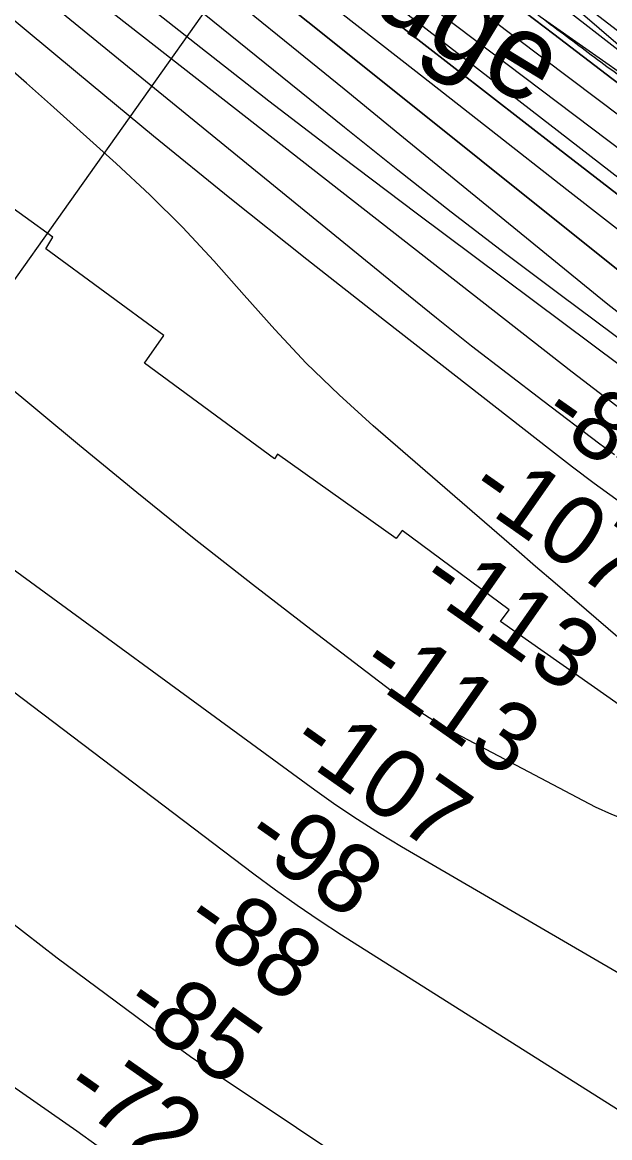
# Model space of a CAD drawing. Extents: x 3734862 to 3772949, y 391520 to 417239.
# Drawn here: x 3761635 to 3762204, y 399243 to 400322 of the extents above; entities that cross this region are included whole.
import ezdxf

# ---------------------------------------------------------------- set-up
doc = ezdxf.new("R2010")
doc.units = 0
for name, color, linetype in [('V-RIVR-EDGE', 7, 'Continuous'), ('V-RIVR-IDEN', 7, 'Continuous'), ('V-RIVR-RANG', 7, 'Continuous'), ('V-RRAP-FSHR', 7, 'Continuous'), ('V-RRAP-RVMT', 7, 'Continuous'), ('V-SITE-VEGE', 7, 'Continuous'), ('V-TOPO-DPTH', 7, 'Continuous'), ('V-TOPO-MAJR', 7, 'Continuous'), ('V-TOPO-MINR', 7, 'Continuous'), ('V-TOPO-WATR', 7, 'Continuous')]:
    doc.layers.add(name, color=color, linetype=linetype)

msp = doc.modelspace()

# ---------------------------------------------------------------- linework, layer by layer
at = {"layer": 'V-RIVR-EDGE'}
msp.add_spline([(3755702.1, 404495.3), (3755757.2, 404470.8), (3755793.3, 404451.2), (3755852.5, 404424.4), (3755881.4, 404415.7), (3755906.2, 404404.4), (3755920.2, 404395.8), (3755948.7, 404379.4), (3755958.2, 404378.9), (3755969, 404378), (3755990.7, 404368.5), (3756022.8, 404350.3), (3756054.8, 404336.6), (3756079.7, 404323), (3756103.6, 404309.4), (3756144.2, 404288), (3756167.7, 404269), (3756188.9, 404253.6), (3756231.4, 404233.1), (3756271.6, 404217.2), (3756299.1, 404203.1), (3756403, 404163.5), (3756460.4, 404140.3), (3756508.7, 404114.9), (3756530.8, 404104), (3756588.2, 404078), (3756639.2, 404052.1), (3756694.3, 404019.5), (3756726.8, 403998.1), (3756735.8, 403989.1), (3756740.3, 403979.6), (3756740.3, 403973.2), (3756740.7, 403967.8), (3756747.5, 403960.5), (3756759.7, 403953.7), (3756786.3, 403941.5), (3756814.3, 403929.2), (3756864.5, 403904.6), (3756889.3, 403896), (3756899.7, 403897.3), (3756908.3, 403901.8), (3756919.2, 403901.3), (3756933.2, 403894.1), (3756945.8, 403892.7), (3756956.2, 403893.1), (3756962.1, 403897.2), (3756970.7, 403896.7), (3756978.4, 403894.4), (3756992.4, 403894.8), (3757002.8, 403897.5), (3757019.1, 403901.5), (3757027.7, 403901.5), (3757034, 403901.1), (3757036.3, 403896.5), (3757036.7, 403891.1), (3757038.5, 403883.4), (3757046.6, 403874.3), (3757060.6, 403866.2), (3757076.4, 403853.9), (3757104.4, 403831.2), (3757122.4, 403816.7), (3757145.5, 403804.5), (3757165.3, 403796.7), (3757181.6, 403787.2), (3757194.2, 403777.7), (3757213.6, 403765.4), (3757229.9, 403756.3), (3757251.6, 403745.9), (3757266.5, 403741.3), (3757283.2, 403734.5), (3757308.9, 403720.9), (3757360.4, 403694.1), (3757393.8, 403670.9), (3757430, 403657.3), (3757461.6, 403645.4), (3757505.4, 403628.1), (3757548.3, 403610.4), (3757591.7, 403587.2), (3757649.5, 403552.3), (3757711.8, 403512.8), (3757753.8, 403493.2), (3757766.9, 403487.8), (3757773.2, 403487.8), (3757785.9, 403494.1), (3757794.5, 403494), (3757803.5, 403489.5), (3757807.1, 403480.9), (3757810.6, 403456), (3757814.2, 403447.9), (3757826.4, 403437), (3757854.4, 403422.9), (3757930.3, 403373.9), (3757975.8, 403342.6), (3758005.2, 403323.5), (3758062.1, 403286.7), (3758092.3, 403263.6), (3758175.8, 403209.6), (3758234.5, 403169.2), (3758283.7, 403133.8), (3758328.8, 403103.4), (3758399.2, 403041.7), (3758421.8, 403023.1), (3758438.1, 403017.7), (3758463.8, 403017.6), (3758491.4, 403026.1), (3758504.5, 403022), (3758513.6, 403014.3), (3758514, 403006.2), (3758499.9, 402997.2), (3758498.1, 402989.9), (3758502.2, 402978.2), (3758510.7, 402969.6), (3758522, 402962.8), (3758545, 402948.7), (3758582.1, 402926.9), (3758650.2, 402878.8), (3758697.6, 402840.7), (3758721.5, 402820.3), (3758740.9, 402809.4), (3758782, 402784.9), (3758831.2, 402755.4), (3758902.1, 402711.8), (3758960.4, 402675.5), (3759018.6, 402634.6), (3759069.6, 402599.7), (3759134.6, 402553.4), (3759185.6, 402508.1), (3759223.5, 402478.1), (3759262.3, 402448.2), (3759321.4, 402402.4), (3759371.5, 402366.1), (3759431.5, 402323.4), (3759463.6, 402300.3), (3759488.9, 402281.7), (3759576.9, 402222.7), (3759627, 402186.8), (3759672.1, 402153.7), (3759778.2, 402087.4), (3759832.8, 402050.7), (3759873, 402019.4), (3759909.5, 401989.4), (3760050.8, 401883.7), (3760100, 401850.2), (3760145.6, 401819.3), (3760185.8, 401788), (3760211.9, 401766.7), (3760254.8, 401734.5), (3760285.5, 401709.1), (3760303.1, 401700.5), (3760325.3, 401691.4), (3760352.8, 401671.4), (3760391.1, 401641), (3760430.4, 401612), (3760461.6, 401590.2), (3760536.9, 401543), (3760583, 401510.8), (3760602.8, 401495.8), (3760629, 401477.2), (3760672.4, 401449.5), (3760711.2, 401426.8), (3760818.6, 401347.8), (3760872.3, 401310.6), (3760925.6, 401271.6), (3760948.6, 401251.7), (3761039.8, 401181.8), (3761107, 401135.5), (3761151.7, 401104.7), (3761172.9, 401093.3), (3761186, 401090.6), (3761199.2, 401092.8), (3761219.5, 401099.1), (3761228.1, 401099.5), (3761233.5, 401095.4), (3761236.7, 401087.7), (3761236.6, 401077.8), (3761228.5, 401063.8), (3761223, 401057.5), (3761223, 401049.3), (3761228.9, 401039.4), (3761242.4, 401026.7), (3761254.1, 401021.7), (3761266.8, 401018.5), (3761292.5, 401001.7), (3761317.3, 400980.4), (3761342.1, 400955.4), (3761463.1, 400853.4), (3761510, 400812.1), (3761550.2, 400777.7), (3761585.3, 400746.8), (3761681.5, 400674.3), (3761756.4, 400618.9), (3761817.8, 400572.2), (3761878.3, 400530.4), (3761996.5, 400436.5), (3762057.4, 400389.8), (3762104.8, 400352.6), (3762156.3, 400313.2), (3762204.5, 400277.3), (3762245.2, 400247.8), (3762291.6, 400210.2), (3762325.9, 400182.1), (3762356.2, 400159.8), (3762404, 400123.6), (3762432.9, 400101.3), (3762455.5, 400091.3), (3762473.5, 400075.9), (3762512.3, 400044.2), (3762551.6, 400012.4), (3762593.6, 399983.8), (3762620.2, 399963.4), (3762661.7, 399937.1), (3762686.6, 399919.8), (3762793.1, 399841.3), (3762834.6, 399812.8), (3762873.4, 399790.1), (3762923.1, 399758.3), (3762957, 399737.4), (3762984, 399721.5), (3763024.2, 399693.4), (3763075.2, 399657.5), (3763115.9, 399633.9), (3763172.8, 399601.2), (3763228.7, 399568.5), (3763285.2, 399533.6), (3763344.3, 399494.1), (3763398.5, 399455.1), (3763444.1, 399421), (3763484.7, 399391.1), (3763603.4, 399303.1), (3763654.8, 399261.8), (3763661.1, 399259.5), (3763667, 399254.5), (3763672, 399245), (3763696.3, 399224.2), (3763722.9, 399200.1), (3763745.5, 399180.2), (3763818.1, 399117.2), (3763841.6, 399099.5), (3763852.4, 399092.2), (3763858.8, 399084.1), (3763875, 399067.3), (3763898, 399046), (3763924.6, 399023.8), (3763949, 399007.9), (3763970.2, 398987.5), (3764004, 398952.6), (3764028.4, 398926.7), (3764056.8, 398899.5), (3764092.9, 398862.4), (3764130.8, 398826.1), (3764147, 398811.6), (3764152.9, 398799.8), (3764162.3, 398783.5), (3764173.6, 398768.6), (3764186.7, 398757.2), (3764206.1, 398746.3), (3764226.9, 398742.2), (3764246.3, 398733.6), (3764269.3, 398717.7), (3764284.2, 398703.2), (3764301.8, 398691.8), (3764323, 398678.2), (3764345.1, 398661), (3764412.4, 398596.6), (3764457, 398559.9), (3764502.6, 398522.7), (3764538.3, 398497.7), (3764566.3, 398486.4), (3764583.9, 398484.5), (3764604.2, 398486.3), (3764616.5, 398486.2), (3764626.4, 398481.7), (3764630.9, 398474.4), (3764636.3, 398461.3), (3764634.9, 398450), (3764631.7, 398441.4), (3764633.1, 398434.7), (3764636.2, 398430.1), (3764643.9, 398425.6), (3764661.1, 398421.5), (3764685.4, 398409.2), (3764715.2, 398382), (3764745.4, 398356.1), (3764793.3, 398328), (3764844.3, 398292.6), (3764885.8, 398258.1), (3764918.8, 398234.5), (3764992.8, 398187.8), (3765058.3, 398144.2), (3765088.1, 398128.3), (3765140.9, 398100.2), (3765168.9, 398079.7), (3765193.7, 398061.6), (3765246.1, 398042), (3765282.2, 398018.4), (3765309.7, 397989.4), (3765340, 397955.4), (3765361.1, 397933.7), (3765382.3, 397911.9), (3765434.7, 397867.9), (3765477.6, 397838.4), (3765508.7, 397823.9), (3765545.3, 397801.2), (3765575.5, 397778), (3765617.5, 397749.9), (3765653.6, 397726.3), (3765681.6, 397710), (3765727.2, 397684.5), (3765762, 397660), (3765771.9, 397659.5), (3765788.2, 397660), (3765793.6, 397658.1), (3765793.6, 397653.6), (3765785.5, 397648.7), (3765785.5, 397645.5), (3765790.9, 397632.8), (3765800.3, 397623.8), (3765814.8, 397612.9), (3765831.9, 397605.6), (3765847.3, 397603.3), (3765858.1, 397598.7), (3765865.8, 397593.3), (3765888.8, 397577), (3765908.7, 397561.5), (3765918.2, 397548.4), (3765919.5, 397542.1), (3765921.3, 397536.2), (3765926.7, 397533.5), (3765933, 397534.4), (3765940.7, 397533.4), (3765944.8, 397530.3), (3765957, 397519.4), (3765987.7, 397499.9), (3766024.7, 397468.1), (3766059.4, 397438.2), (3766085.1, 397413.3), (3766102.7, 397400.1), (3766131.6, 397377.4), (3766172.7, 397350.2), (3766210.6, 397318.9), (3766264.3, 397285.3), (3766306.8, 397260.8), (3766362.7, 397220.8), (3766381.1, 397208.5)], degree=3, dxfattribs=at)
at = {"layer": 'V-RIVR-RANG'}
msp.add_line((3762016.4, 400621), (3761541.5, 399952.5), dxfattribs=at)
at = {"layer": 'V-RRAP-FSHR'}
msp.add_lwpolyline([(3754460.9, 405046.7), (3755005.7, 404860.9), (3755712.4, 404532.4), (3756610.6, 404118.1), (3756963.9, 403918.1), (3757348.8, 403748.5), (3757842.4, 403484.6), (3758500.9, 403026.8), (3759143.8, 402584.1), (3759834.4, 402066.7), (3760444.5, 401629.9), (3760667.4, 401483), (3761054.5, 401205.4), (3761588.8, 400792.9), (3762211.7, 400314.4), (3762948.8, 399790.6), (3763371.9, 399516.2), (3763828.7, 399148.5)], dxfattribs=at)
at = {"layer": 'V-RRAP-RVMT'}
for p, q in [((3762139.9, 400325.5), (3762240.5, 400255)), ((3761664.7, 400114.3), (3761564.3, 400186.5)), ((3761657.9, 400103.2), (3761664.7, 400114.3)), ((3761772.1, 400019.1), (3761657.9, 400103.2)), ((3761753.4, 399992.6), (3761772.1, 400019.1)), ((3761879.3, 399899.8), (3761753.4, 399992.6)), ((3761882.4, 399904.3), (3761879.3, 399899.8)), ((3761997.3, 399822.7), (3761882.4, 399904.3)), ((3762003.1, 399830.6), (3761997.3, 399822.7)), ((3762106.6, 399753.8), (3762003.1, 399830.6)), ((3762098.5, 399742.4), (3762106.6, 399753.8)), ((3762320.6, 399586.6), (3762098.5, 399742.4))]:
    msp.add_line(p, q, dxfattribs=at)
at = {"layer": 'V-SITE-VEGE'}
msp.add_lwpolyline([(3762226.3, 400288.4), (3762161.6, 400344.3)], dxfattribs=at)
at = {"layer": 'V-TOPO-DPTH'}
for points in [[(3763625, 399209.7), (3763175.7, 399498.9), (3763151.7, 399514.5), (3763127.8, 399530.1), (3763104, 399545.9), (3763080.3, 399561.9), (3763056.8, 399578), (3763033.3, 399594.3), (3763010.1, 399610.9), (3762987, 399627.7), (3762543.3, 399953.6), (3762510.4, 399977.8), (3762477.6, 400002), (3762444.8, 400026.2), (3762412, 400050.6), (3762409.3, 400052.6), (3762377.9, 400075.9), (3762346.6, 400099.3), (3762315.3, 400122.8), (3762284.1, 400146.3), (3761746.5, 400552.1)], [(3763625, 399209.7), (3763175.7, 399498.9), (3763151.7, 399514.5), (3763127.8, 399530.1), (3763104, 399545.9), (3763080.3, 399561.9), (3763056.8, 399578), (3763033.3, 399594.3), (3763010.1, 399610.9), (3762987, 399627.7), (3762543.3, 399953.6), (3762510.4, 399977.8), (3762477.6, 400002), (3762444.8, 400026.2), (3762412, 400050.6), (3762409.3, 400052.6), (3762377.9, 400075.9), (3762346.6, 400099.3), (3762315.3, 400122.8), (3762284.1, 400146.3), (3761746.5, 400552.1)], [(3761721.9, 400535.7), (3762154.2, 400200.2), (3762182.6, 400178.2), (3762211, 400156.3), (3762239.5, 400134.4), (3762268.1, 400112.6), (3762313.1, 400078.2), (3762319.1, 400073.7), (3762325.2, 400069.1), (3762331.3, 400064.6), (3762337.4, 400060.1), (3762819.7, 399709.8), (3762852.4, 399686.3), (3762885.2, 399662.9), (3762918.3, 399639.9), (3762951.4, 399617), (3763005.5, 399580), (3763011.8, 399575.8), (3763018, 399571.6), (3763024.3, 399567.4), (3763030.5, 399563.2), (3763175.4, 399467.5), (3763254.2, 399415.6), (3763333.1, 399363.8)], [(3761721.9, 400535.7), (3762154.2, 400200.2), (3762182.6, 400178.2), (3762211, 400156.3), (3762239.5, 400134.4), (3762268.1, 400112.6), (3762313.1, 400078.2), (3762319.1, 400073.7), (3762325.2, 400069.1), (3762331.3, 400064.6), (3762337.4, 400060.1), (3762819.7, 399709.8), (3762852.4, 399686.3), (3762885.2, 399662.9), (3762918.3, 399639.9), (3762951.4, 399617), (3763005.5, 399580), (3763011.8, 399575.8), (3763018, 399571.6), (3763024.3, 399567.4), (3763030.5, 399563.2), (3763175.4, 399467.5), (3763254.2, 399415.6), (3763333.1, 399363.8)], [(3761880.1, 400348), (3761927.7, 400310.1), (3762231.7, 400067), (3762261.3, 400043.8), (3762291, 400020.9), (3762321.2, 399998.4), (3762351.5, 399976.2), (3762376.6, 399958.2), (3762419.9, 399927.5), (3762463.4, 399897.1), (3762507.2, 399867.2), (3762551.2, 399837.6), (3762957.3, 399567.9), (3762977.4, 399554.5), (3762997.5, 399541.1), (3763017.5, 399527.7), (3763037.6, 399514.2), (3763279.6, 399351.4), (3763337.5, 399312)], [(3761880.1, 400348), (3761927.7, 400310.1), (3762231.7, 400067), (3762261.3, 400043.8), (3762291, 400020.9), (3762321.2, 399998.4), (3762351.5, 399976.2), (3762376.6, 399958.2), (3762419.9, 399927.5), (3762463.4, 399897.1), (3762507.2, 399867.2), (3762551.2, 399837.6), (3762957.3, 399567.9), (3762977.4, 399554.5), (3762997.5, 399541.1), (3763017.5, 399527.7), (3763037.6, 399514.2), (3763279.6, 399351.4), (3763337.5, 399312)], [(3762093.9, 400353.6), (3762149.9, 400310.7), (3762206.2, 400267.9), (3762262.7, 400225.4), (3762353.7, 400157.2), (3762364.8, 400148.9), (3762375.8, 400140.7), (3762386.9, 400132.6), (3762398, 400124.5), (3762742.1, 399874), (3762795.8, 399835), (3762849.5, 399796.1), (3762903.2, 399757.2), (3762957, 399718.3), (3763038.9, 399659.2), (3763051.8, 399650), (3763064.7, 399640.8), (3763077.6, 399631.6), (3763090.5, 399622.5), (3763453.4, 399368)], [(3763533.8, 399203.9), (3763035.6, 399537.3), (3763021.6, 399546.7), (3763007.6, 399556.1), (3762993.6, 399565.5), (3762979.6, 399574.9), (3762848.4, 399663.5), (3762769.2, 399717.5), (3762690.2, 399772.1), (3762611.8, 399827.5), (3762533.8, 399883.4), (3762344, 400020.7), (3762326.5, 400033.5), (3762309.1, 400046.4), (3762291.9, 400059.5), (3762274.8, 400072.7), (3762162.6, 400160.3), (3762089.4, 400217.4), (3762016.3, 400274.5), (3761943.2, 400331.6)], [(3763533.8, 399203.9), (3763035.6, 399537.3), (3763021.6, 399546.7), (3763007.6, 399556.1), (3762993.6, 399565.5), (3762979.6, 399574.9), (3762848.4, 399663.5), (3762769.2, 399717.5), (3762690.2, 399772.1), (3762611.8, 399827.5), (3762533.8, 399883.4), (3762344, 400020.7), (3762326.5, 400033.5), (3762309.1, 400046.4), (3762291.9, 400059.5), (3762274.8, 400072.7), (3762162.6, 400160.3), (3762089.4, 400217.4), (3762016.3, 400274.5), (3761943.2, 400331.6)]]:
    msp.add_lwpolyline(points, dxfattribs=at)
at = {"layer": 'V-TOPO-MAJR'}
for points in [[(3763066.1, 399234.5), (3763024.9, 399269.3), (3762931, 399346), (3762909.8, 399362.9), (3762888.4, 399379.5), (3762866.7, 399395.7), (3762844.8, 399411.6), (3762721.4, 399499.3), (3762637.6, 399558.8), (3762553.7, 399618.2), (3762469.8, 399677.5), (3762385.8, 399736.7), (3762231.1, 399845.6), (3762210, 399860.8), (3762189, 399876.1), (3762168.2, 399891.7), (3762147.6, 399907.5), (3761985.9, 400033.6), (3761910.9, 400092.6), (3761836.3, 400152), (3761762.3, 400212.2), (3761688.6, 400272.9), (3761585, 400359)], [(3762212.5, 400041), (3762200.7, 400050.5), (3762004.4, 400210.5), (3761946.8, 400257.4), (3761889.2, 400304.3), (3761831.6, 400351.1)], [(3761573, 399831.8), (3761918.5, 399579.7), (3761939, 399565.2), (3761959.8, 399551.2), (3761981, 399537.8), (3762002.5, 399524.8), (3762265.4, 399371.9), (3762340.1, 399329.4), (3762415.5, 399288.1), (3762491.7, 399248.3), (3762568.5, 399209.7)]]:
    msp.add_lwpolyline(points, dxfattribs=at)
at = {"layer": 'V-TOPO-MINR'}
for points in [[(3763691.4, 399228.2), (3763083.6, 399659.7), (3763081.5, 399661.2), (3763079.4, 399662.7), (3763077.3, 399664.2), (3763075.2, 399665.7), (3763061.2, 399675.7), (3763052, 399682.2), (3763042.9, 399688.8), (3763033.8, 399695.3), (3763024.7, 399701.9), (3762392.6, 400156.9), (3762390.8, 400158.2), (3762389, 400159.5), (3762387.3, 400160.8), (3762385.5, 400162.2), (3762370.4, 400173.4), (3762361.1, 400180.4), (3762351.9, 400187.4), (3762342.7, 400194.4), (3762333.5, 400201.5), (3761742, 400660.6)], [(3762303.5, 400101.5), (3761684.3, 400580.3)], [(3763625, 399209.7), (3763175.7, 399498.9), (3763151.7, 399514.5), (3763127.8, 399530.1), (3763104, 399545.9), (3763080.3, 399561.9), (3763056.8, 399578), (3763033.3, 399594.3), (3763010.1, 399610.9), (3762987, 399627.7), (3762543.3, 399953.6), (3762510.4, 399977.8), (3762477.6, 400002), (3762444.8, 400026.2), (3762412, 400050.6), (3762409.3, 400052.6), (3762377.9, 400075.9), (3762346.6, 400099.3), (3762315.3, 400122.8), (3762284.1, 400146.3), (3761746.5, 400552.1)], [(3763333.1, 399363.8), (3763254.2, 399415.6), (3763175.4, 399467.5), (3763030.5, 399563.2), (3763024.3, 399567.4), (3763018, 399571.6), (3763011.8, 399575.8), (3763005.5, 399580), (3762951.4, 399617), (3762918.3, 399639.9), (3762885.2, 399662.9), (3762852.4, 399686.3), (3762819.7, 399709.8), (3762337.4, 400060.1), (3762331.3, 400064.6), (3762325.2, 400069.1), (3762319.1, 400073.7), (3762313.1, 400078.2), (3762268.1, 400112.6), (3762239.5, 400134.4), (3762211, 400156.3), (3762182.6, 400178.2), (3762154.2, 400200.2), (3761721.9, 400535.7)], [(3762242.5, 399994.4), (3762156, 400058.6), (3762103.2, 400098.2), (3762050.7, 400138.4), (3761998.8, 400179.1), (3761947.2, 400220.3), (3761665.4, 400448)], [(3763291.3, 399213.7), (3763221.9, 399264), (3763152.1, 399313.7), (3762984.3, 399431.1), (3762963.5, 399445.6), (3762942.7, 399459.8), (3762921.7, 399473.9), (3762900.6, 399487.9), (3762469, 399771), (3762428.8, 399797.6), (3762388.8, 399824.5), (3762349, 399851.8), (3762309.4, 399879.4), (3762295.5, 399889.2), (3762263.2, 399912.2), (3762231.1, 399935.6), (3762199.4, 399959.5), (3762167.9, 399983.7), (3761752.5, 400307.9), (3761723.2, 400330.8), (3761694, 400353.7), (3761664.9, 400376.7), (3761635.7, 400399.7), (3761591.9, 400434.4)], [(3763516.9, 399099.2), (3763014.6, 399457.9), (3762989.8, 399475.5), (3762964.9, 399492.8), (3762939.7, 399509.9), (3762914.5, 399526.8), (3762889.1, 399543.5), (3762863.8, 399560.2), (3762838.4, 399577), (3762813, 399593.6), (3762287.8, 399938.7), (3762269.2, 399951.1), (3762250.8, 399963.8), (3762232.6, 399976.8), (3762214.6, 399990), (3762016.7, 400137.6), (3761945.2, 400191.5), (3761874.1, 400245.9), (3761803.6, 400301), (3761733.4, 400356.5), (3761629.5, 400439.6)], [(3762208.7, 399903.9), (3762201.6, 399909), (3762194.6, 399914.2), (3762139.2, 399956), (3762104.7, 399982.4), (3762070.4, 400009), (3762036.3, 400036), (3762002.5, 400063.3), (3761583.2, 400404.9)], [(3763337.5, 399312), (3763279.6, 399351.4), (3763037.6, 399514.2), (3763017.5, 399527.7), (3762997.5, 399541.1), (3762977.4, 399554.5), (3762957.3, 399567.9), (3762551.2, 399837.6), (3762507.2, 399867.2), (3762463.4, 399897.1), (3762419.9, 399927.5), (3762376.6, 399958.2), (3762351.5, 399976.2), (3762321.2, 399998.4), (3762291, 400020.9), (3762261.3, 400043.8), (3762231.7, 400067), (3761927.7, 400310.1), (3761880.1, 400348)], [(3763345.8, 399414.3), (3763271.4, 399464.8), (3763197.2, 399515.6), (3763098, 399584), (3763073.6, 399601), (3763049.4, 399618), (3763025.2, 399635.3), (3763001.2, 399652.7), (3762811.3, 399790.8), (3762736.2, 399845.6), (3762661.2, 399900.4), (3762586.2, 399955.4), (3762511.3, 400010.4), (3762403.5, 400089.6), (3762382.6, 400105.1), (3762361.6, 400120.6), (3762340.7, 400136.2), (3762319.9, 400151.9), (3762062.2, 400345.8)], [(3763533.8, 399203.9), (3763035.6, 399537.3), (3763021.6, 399546.7), (3763007.6, 399556.1), (3762993.6, 399565.5), (3762979.6, 399574.9), (3762848.4, 399663.5), (3762769.2, 399717.5), (3762690.2, 399772.1), (3762611.8, 399827.5), (3762533.8, 399883.4), (3762344, 400020.7), (3762326.5, 400033.5), (3762309.1, 400046.4), (3762291.9, 400059.5), (3762274.8, 400072.7), (3762162.6, 400160.3), (3762089.4, 400217.4), (3762016.3, 400274.5), (3761943.2, 400331.6)], [(3760728, 400318.8), (3761213.6, 399986.4), (3761227.5, 399976.8), (3761241.2, 399967), (3761254.8, 399957), (3761268.2, 399946.9), (3761369.4, 399869.9), (3761433.5, 399821.2), (3761497.5, 399772.6), (3761561.6, 399723.9), (3761625.7, 399675.4), (3761859.5, 399498.3), (3761880.3, 399483), (3761901.3, 399468), (3761922.8, 399453.5), (3761944.5, 399439.5), (3762635, 399003.7), (3763292.8, 398534.5), (3763453.4, 398386.3)], [(3762298.3, 399653.1), (3762169.9, 399763.5), (3762151.2, 399779.7), (3762132.4, 399795.9), (3762113.7, 399812), (3762094.9, 399828.2), (3761975.1, 399931.9), (3761942.2, 399961.8), (3761910.2, 399992.6), (3761879.7, 400024.9), (3761850.2, 400058.2), (3761820.7, 400091.5), (3761790.4, 400124), (3761758.7, 400155.2), (3761726.2, 400185.6), (3761662.5, 400242.6), (3761639.2, 400263.3), (3761615.8, 400283.9)], [(3760679.4, 400188.8), (3761164.6, 399858), (3761421.4, 399622), (3761481.4, 399568.6), (3761542.5, 399516.5), (3761605.2, 399466.2), (3761668.9, 399417.3), (3761773.9, 399339.3), (3761786, 399330.4), (3761798.2, 399321.7), (3761810.5, 399313.2), (3761822.9, 399304.8), (3762523.2, 398837.8)], [(3761423.2, 400135.1), (3761690.7, 399913), (3761746.1, 399867.7), (3761801.7, 399822.8), (3761858, 399778.7), (3761914.7, 399735), (3762004.7, 399666.5), (3762016.8, 399657.8), (3762029.2, 399649.5), (3762041.9, 399641.8), (3762054.9, 399634.5), (3762190.2, 399563.3), (3762205.8, 399556), (3762221.8, 399549.9), (3762238.3, 399545.5), (3762255.2, 399542.2), (3762271.9, 399541.9), (3762287.8, 399544.2)], [(3760565.2, 400023), (3761049.5, 399694.4), (3761688.1, 399249.9), (3761707.8, 399235.7)]]:
    msp.add_lwpolyline(points, dxfattribs=at)
at = {"layer": 'V-TOPO-WATR'}
msp.add_lwpolyline([(3763453.4, 399368), (3763090.5, 399622.5), (3763077.6, 399631.6), (3763064.7, 399640.8), (3763051.8, 399650), (3763038.9, 399659.2), (3762957, 399718.3), (3762903.2, 399757.2), (3762849.5, 399796.1), (3762795.8, 399835), (3762742.1, 399874), (3762398, 400124.5), (3762386.9, 400132.6), (3762375.8, 400140.7), (3762364.8, 400148.9), (3762353.7, 400157.2), (3762262.7, 400225.4), (3762206.2, 400267.9), (3762149.9, 400310.7), (3762093.9, 400353.6)], dxfattribs=at)

# ---------------------------------------------------------------- texts
at = {"layer": 'V-RIVR-IDEN'}
msp.add_text('Edge', height=83, rotation=328.6164, dxfattribs=at).set_placement((3761906.3, 400373.2))
at = {"layer": 'V-RIVR-RANG'}
for s, p in [('-84', (3762134.7, 399936)), ('-107', (3762064.1, 399863.4)), ('-113', (3762016.2, 399774.8)), ('-113', (3761958.5, 399693.1)), ('-107', (3761891.2, 399618.2)), ('-98', (3761846.7, 399527.2)), ('-88', (3761788.2, 399446.1)), ('-85', (3761729.7, 399365)), ('-72', (3761671.7, 399283.6))]:
    msp.add_text(s, height=67, rotation=324.9498, dxfattribs=at).set_placement(p)

doc.saveas('drawing.dxf')
